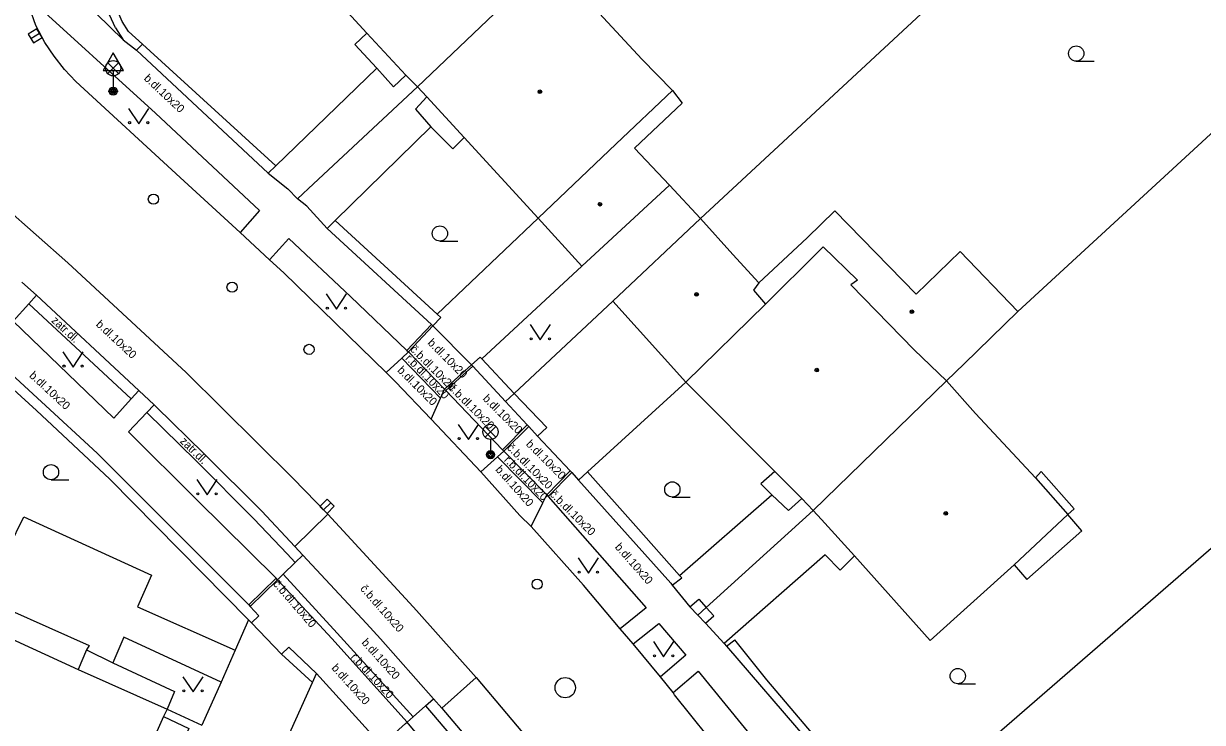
# Model space of a CAD drawing. Extents: x -600309 to -598967, y -1161267 to -1160292.
# Drawn here: x -599957.7 to -599899.7, y -1160444.9 to -1160410.6 of the extents above; entities that cross this region are included whole.
import ezdxf

# ---------------------------------------------------------------- set-up
doc = ezdxf.new("R2010")
doc.units = 0
for name, color, linetype in [('Level 10', 7, 'Continuous'), ('Level 11', 7, 'Continuous'), ('Level 27', 7, 'Continuous'), ('Level 28', 7, 'Continuous'), ('Level 33', 7, 'Continuous'), ('Level 34', 7, 'Continuous'), ('Level 36', 7, 'Continuous'), ('Level 39', 7, 'Continuous'), ('Level 40', 7, 'Continuous'), ('Level 5', 7, 'Continuous'), ('Level 51', 7, 'Continuous'), ('Level 7', 7, 'Continuous'), ('Level 8', 7, 'Continuous')]:
    doc.layers.add(name, color=color, linetype=linetype)

msp = doc.modelspace()

# ---------------------------------------------------------------- linework, layer by layer
at = {"layer": 'Level 10'}
for points in [[(-599956.65, -1160411.5), (-599957.1, -1160410.67), (-599957.41, -1160409.79), (-599957.55, -1160409.2), (-599957.61, -1160408.7)], [(-599955.69, -1160412.83), (-599956.2, -1160412.18), (-599956.65, -1160411.5)], [(-599955.13, -1160413.43), (-599955.69, -1160412.83)], [(-599949.99, -1160418.15), (-599955.13, -1160413.43)], [(-599947.04, -1160420.85), (-599949.99, -1160418.15)], [(-599939.85, -1160427.74), (-599944.89, -1160422.83), (-599945.59, -1160422.19), (-599947.04, -1160420.85)], [(-599957.79, -1160423.3), (-599957.06, -1160423.93)], [(-599957.06, -1160423.93), (-599952.02, -1160428.62), (-599951.27, -1160429.32), (-599951.17, -1160429.43), (-599948.83, -1160431.72), (-599945.98, -1160434.56), (-599944.35, -1160436.29)], [(-599939.39, -1160428.2), (-599939.85, -1160427.74)], [(-599918.29, -1160452.97), (-599920.71, -1160449.75), (-599925.66, -1160443.59), (-599925.73, -1160443.48), (-599926.35, -1160442.7), (-599927.69, -1160441.08), (-599928.33, -1160440.34), (-599930.15, -1160438.19), (-599932.72, -1160435.32), (-599933.28, -1160434.77), (-599935.19, -1160432.63), (-599937.64, -1160430.04), (-599939.39, -1160428.2)], [(-599942.72, -1160434.71), (-599944.35, -1160436.29)], [(-599942.72, -1160434.71), (-599938.53, -1160439.26), (-599938.36, -1160439.44), (-599935.42, -1160442.74)], [(-599935.42, -1160442.74), (-599937.12, -1160444.24)], [(-599937.12, -1160444.24), (-599932.76, -1160449.38), (-599931.58, -1160450.81), (-599930.95, -1160451.59), (-599926.41, -1160457.47)]]:
    msp.add_lwpolyline(points, dxfattribs=at)
at = {"layer": 'Level 11'}
for points in [[(-599956.75, -1160407.51), (-599952.8, -1160411.38)], [(-599957.55, -1160409.2), (-599951.21, -1160414.98)], [(-599940.8, -1160411.04), (-599941.4, -1160411.61)], [(-599941.4, -1160411.61), (-599940.31, -1160412.77)], [(-599940.31, -1160412.77), (-599945.29, -1160417.57)], [(-599938.88, -1160413.11), (-599939.5, -1160413.68), (-599940.31, -1160412.77)], [(-599937.86, -1160414.18), (-599938.4099, -1160414.78), (-599937.65, -1160415.6599)], [(-599951.21, -1160414.98), (-599946.09, -1160419.77)], [(-599942.36, -1160420.26), (-599937.65, -1160415.6599)], [(-599937.65, -1160415.6599), (-599936.58, -1160416.73), (-599936.02, -1160416.18)], [(-599960.21, -1160418.22), (-599955.52, -1160422.35), (-599949.7, -1160427.73), (-599944.43, -1160432.95), (-599942.72, -1160434.71)], [(-599925.9099, -1160418.53), (-599924.39, -1160420.17)], [(-599946.09, -1160419.77), (-599947.04, -1160420.85)], [(-599937.34, -1160424.87), (-599932.38, -1160420.15)], [(-599945.59, -1160422.19), (-599944.65, -1160421.14)], [(-599944.65, -1160421.14), (-599941.61, -1160424)], [(-599935.14, -1160427.07), (-599930.2199, -1160422.51)], [(-599952.02, -1160428.62), (-599952.4, -1160429.04), (-599953.26, -1160429.99), (-599958.21, -1160425.21), (-599957.44, -1160424.36), (-599957.06, -1160423.93)], [(-599957.44, -1160424.36), (-599952.4, -1160429.04)], [(-599941.61, -1160424), (-599938.83, -1160426.65), (-599938.76, -1160426.72)], [(-599938.83, -1160426.65), (-599937.63, -1160425.38)], [(-599937.56, -1160425.45), (-599938.76, -1160426.72)], [(-599938.76, -1160426.72), (-599939.08, -1160427.03), (-599939.85, -1160427.74)], [(-599939.08, -1160427.03), (-599937.18, -1160429)], [(-599938.76, -1160426.72), (-599936.98, -1160428.56)], [(-599936.98, -1160428.56), (-599935.66, -1160427.36)], [(-599935.59, -1160427.43), (-599936.91, -1160428.63)], [(-599929.94, -1160432.62), (-599925.1, -1160428.2199)], [(-599937.64, -1160430.04), (-599937.18, -1160429)], [(-599937.18, -1160429), (-599936.98, -1160428.56), (-599936.91, -1160428.63), (-599934.13, -1160431.54), (-599934.06, -1160431.61)], [(-599943.95, -1160436.72), (-599944.33, -1160437.08), (-599944.93, -1160437.66), (-599945.2, -1160437.93), (-599945.27, -1160437.86), (-599949.17, -1160434), (-599952.54, -1160430.66), (-599951.64, -1160429.71), (-599951.27, -1160429.32)], [(-599951.64, -1160429.71), (-599949.2, -1160432.09), (-599946.36, -1160434.93), (-599944.73, -1160436.65), (-599944.33, -1160437.08)], [(-599934.13, -1160431.54), (-599932.91, -1160430.31)], [(-599932.84, -1160430.39), (-599934.06, -1160431.61)], [(-599934.06, -1160431.61), (-599934.37, -1160431.89), (-599935.19, -1160432.63)], [(-599934.37, -1160431.89), (-599932.15, -1160434.15)], [(-599934.06, -1160431.61), (-599931.95, -1160433.76)], [(-599931.95, -1160433.76), (-599930.79, -1160432.58)], [(-599930.72, -1160432.65), (-599931.88, -1160433.83)], [(-599920.7199, -1160432.61), (-599921.4099, -1160433.21), (-599920.88, -1160433.76)], [(-599963.18, -1160434.17), (-599958.42, -1160436.34), (-599957.69, -1160434.83), (-599951.4099, -1160437.71), (-599952.09, -1160439.27), (-599947.29, -1160441.39)], [(-599932.72, -1160435.32), (-599932.15, -1160434.15), (-599931.95, -1160433.76), (-599931.88, -1160433.83), (-599927.05, -1160439.32), (-599928.33, -1160440.34)], [(-599925.4099, -1160437.7199), (-599920.88, -1160433.76)], [(-599920.88, -1160433.76), (-599920.06, -1160434.53), (-599919.39, -1160433.94)], [(-599905.62, -1160435.52), (-599906.3, -1160434.7199)], [(-599908.32, -1160437.92), (-599905.62, -1160435.52)], [(-599944.35, -1160436.29), (-599943.95, -1160436.72)], [(-599943.95, -1160436.72), (-599940.83, -1160440.08), (-599940.14, -1160440.84)], [(-599916.8, -1160436.75), (-599917.51, -1160437.46), (-599918.24, -1160436.7), (-599923.22, -1160441.07)], [(-599944.93, -1160437.66), (-599942.26, -1160440.55), (-599938.53, -1160444.68)], [(-599908.95, -1160437.19), (-599908.32, -1160437.92)], [(-599945.27, -1160437.86), (-599946.62, -1160439.17)], [(-599945.2, -1160437.93), (-599946.55, -1160439.24)], [(-599945.2, -1160437.93), (-599942.53, -1160440.82), (-599938.82, -1160444.93)], [(-599958.53, -1160439.67), (-599958.44, -1160439.39), (-599954.48, -1160441.17), (-599954.6, -1160441.37)], [(-599946.63, -1160439.9), (-599947.29, -1160441.39)], [(-599927.69, -1160441.08), (-599926.43, -1160440.08)], [(-599926.43, -1160440.08), (-599925.1, -1160441.64)], [(-599947.98, -1160442.9699), (-599952.77, -1160440.76), (-599953.31, -1160442.01)], [(-599940.14, -1160440.84), (-599937.53, -1160443.79)], [(-599954.6, -1160441.37), (-599955.02, -1160442.34)], [(-599954.6, -1160441.37), (-599953.31, -1160442.01)], [(-599947.29, -1160441.39), (-599947.98, -1160442.9699)], [(-599925.1, -1160441.64), (-599926.35, -1160442.7)], [(-599953.31, -1160442.01), (-599950.27, -1160443.43), (-599950.63, -1160444.3)], [(-599935.42, -1160442.74), (-599930.94, -1160448.05), (-599929.44, -1160449.88), (-599924.58, -1160456.12)], [(-599925.73, -1160443.48), (-599924.5, -1160442.42), (-599918.95, -1160449.22), (-599918.89, -1160449.3), (-599919.29, -1160449.4), (-599920.71, -1160449.75)], [(-599947.98, -1160442.9699), (-599948.93, -1160445.09)], [(-599931.58, -1160450.81), (-599931.99, -1160451.14), (-599932.94, -1160451.9), (-599938.76, -1160445.01), (-599938.82, -1160444.93), (-599938.53, -1160444.68), (-599937.92, -1160444.14), (-599937.53, -1160443.79)], [(-599937.53, -1160443.79), (-599937.12, -1160444.24)], [(-599950.82, -1160444.6599), (-599949.56, -1160445.24), (-599954.61, -1160456.5)], [(-599950.63, -1160444.3), (-599948.93, -1160445.09)], [(-599937.92, -1160444.14), (-599937.52, -1160444.59), (-599933.16, -1160449.72), (-599931.99, -1160451.14)], [(-599940.08, -1160446.06), (-599938.9, -1160445), (-599938.82, -1160444.93)]]:
    msp.add_lwpolyline(points, dxfattribs=at)
at = {"layer": 'Level 27'}
for p, q in [((-599957.3419, -1160411.3126), (-599956.9181, -1160411.0474)), ((-599942.5855, -1160434.141), (-599942.9345, -1160434.499))]:
    msp.add_line(p, q, dxfattribs=at)
for points in [[(-599957.2093, -1160411.5246), (-599956.7854, -1160411.2593), (-599957.0507, -1160410.8354), (-599957.4746, -1160411.1007)], [(-599942.7645, -1160433.9665), (-599943.1135, -1160434.3245), (-599942.7555, -1160434.6735), (-599942.4065, -1160434.3155)]]:
    msp.add_lwpolyline(points, close=True, dxfattribs=at)
msp.add_circle((-599931.04, -1160443.24), 0.5, dxfattribs=at)
at = {"layer": 'Level 28'}
for centre in [(-599951.31, -1160419.21), (-599947.44, -1160423.54), (-599943.65, -1160426.6), (-599932.42, -1160438.15)]:
    msp.add_circle(centre, 0.25, dxfattribs=at)
at = {"layer": 'Level 33'}
for p, q in [((-599953.555, -1160413.04), (-599953.025, -1160412.51)), ((-599953.555, -1160412.51), (-599953.025, -1160413.04)), ((-599953.29, -1160413.15), (-599953.29, -1160413.9)), ((-599934.985, -1160430.92), (-599934.455, -1160430.39)), ((-599934.985, -1160430.39), (-599934.455, -1160430.92)), ((-599934.72, -1160431.03), (-599934.72, -1160431.78))]:
    msp.add_line(p, q, dxfattribs=at)
for centre, radius in [((-599953.29, -1160412.775), 0.375), ((-599953.29, -1160413.9), 0.2), ((-599953.29, -1160413.9), 0.1445), ((-599953.29, -1160413.9), 0.0876), ((-599934.72, -1160430.655), 0.375), ((-599934.72, -1160431.78), 0.2), ((-599934.72, -1160431.78), 0.1445), ((-599934.72, -1160431.78), 0.0876)]:
    msp.add_circle(centre, radius, dxfattribs=at)
at = {"layer": 'Level 34'}
for p, q in [((-599953.29, -1160412.882), (-599953.29, -1160413.9)), ((-599953.54, -1160413.9), (-599953.04, -1160413.9))]:
    msp.add_line(p, q, dxfattribs=at)
msp.add_lwpolyline([(-599953.79, -1160412.882), (-599952.79, -1160412.882), (-599953.29, -1160412.016)], close=True, dxfattribs=at)
at = {"layer": 'Level 36'}
for p, q in [((-599905.89, -1160412.425), (-599905.015, -1160412.425)), ((-599937.21, -1160421.275), (-599936.335, -1160421.275)), ((-599956.35, -1160433.015), (-599955.475, -1160433.015)), ((-599925.77, -1160433.865), (-599924.895, -1160433.865)), ((-599911.7199, -1160443.045), (-599910.8449, -1160443.045))]:
    msp.add_line(p, q, dxfattribs=at)
for points in [[(-599952.53, -1160414.75), (-599952.03, -1160415.5), (-599951.53, -1160414.75)], [(-599942.8, -1160423.87), (-599942.3, -1160424.62), (-599941.8, -1160423.87)], [(-599932.77, -1160425.38), (-599932.27, -1160426.13), (-599931.77, -1160425.38)], [(-599955.76, -1160426.72), (-599955.26, -1160427.47), (-599954.76, -1160426.72)], [(-599936.31, -1160430.29), (-599935.81, -1160431.04), (-599935.31, -1160430.29)], [(-599949.17, -1160433), (-599948.67, -1160433.75), (-599948.17, -1160433)], [(-599930.4, -1160436.86), (-599929.9, -1160437.61), (-599929.4, -1160436.86)], [(-599926.7, -1160440.97), (-599926.2, -1160441.72), (-599925.7, -1160440.97)], [(-599949.86, -1160442.7), (-599949.36, -1160443.45), (-599948.86, -1160442.7)]]:
    msp.add_lwpolyline(points, dxfattribs=at)
for centre, radius in [((-599905.8901, -1160412.0499), 0.375), ((-599952.4802, -1160415.4498), 0.05), ((-599951.5808, -1160415.4498), 0.05), ((-599937.2101, -1160420.8999), 0.375), ((-599942.7502, -1160424.5698), 0.05), ((-599941.8508, -1160424.5698), 0.05), ((-599932.7202, -1160426.0798), 0.05), ((-599931.8208, -1160426.0798), 0.05), ((-599955.7102, -1160427.4198), 0.05), ((-599954.8108, -1160427.4198), 0.05), ((-599936.2602, -1160430.9898), 0.05), ((-599935.3608, -1160430.9898), 0.05), ((-599956.3501, -1160432.6399), 0.375), ((-599949.1202, -1160433.6998), 0.05), ((-599948.2208, -1160433.6998), 0.05), ((-599925.7701, -1160433.4899), 0.375), ((-599930.3502, -1160437.5598), 0.05), ((-599929.4508, -1160437.5598), 0.05), ((-599926.6502, -1160441.6698), 0.05), ((-599925.7508, -1160441.6698), 0.05), ((-599911.72, -1160442.6699), 0.375), ((-599949.8102, -1160443.3998), 0.05), ((-599948.9108, -1160443.3998), 0.05)]:
    msp.add_circle(centre, radius, dxfattribs=at)
at = {"layer": 'Level 39'}
for centre, radius in [((-599932.29, -1160413.93), 0.09), ((-599932.29, -1160413.93), 0.0398), ((-599929.33, -1160419.46), 0.09), ((-599929.33, -1160419.46), 0.0398), ((-599924.58, -1160423.9), 0.09), ((-599924.58, -1160423.9), 0.0398), ((-599913.98, -1160424.75), 0.09), ((-599913.98, -1160424.75), 0.0398), ((-599918.6599, -1160427.62), 0.09), ((-599918.6599, -1160427.62), 0.0398), ((-599912.31, -1160434.67), 0.09), ((-599912.31, -1160434.67), 0.0398)]:
    msp.add_circle(centre, radius, dxfattribs=at)
at = {"layer": 'Level 5'}
for points in [[(-599940.8, -1160411.04), (-599944.37, -1160407.17)], [(-599931.78, -1160407.46), (-599938.31, -1160413.68)], [(-599930.21, -1160409.15), (-599927.27, -1160412.32)], [(-599938.88, -1160413.11), (-599940.8, -1160411.04)], [(-599927.27, -1160412.32), (-599925.76, -1160413.87)], [(-599938.31, -1160413.68), (-599938.88, -1160413.11)], [(-599937.86, -1160414.18), (-599938.31, -1160413.68)], [(-599925.76, -1160413.87), (-599928.54, -1160416.49)], [(-599925.76, -1160413.87), (-599925.29, -1160414.49)], [(-599936.02, -1160416.18), (-599937.86, -1160414.18)], [(-599925.29, -1160414.49), (-599927.64, -1160416.7)], [(-599932.38, -1160420.15), (-599936.02, -1160416.18)], [(-599928.54, -1160416.49), (-599932.38, -1160420.15)], [(-599927.64, -1160416.7), (-599925.9099, -1160418.53)], [(-599925.9099, -1160418.53), (-599930.2199, -1160422.51)], [(-599930.2199, -1160422.51), (-599932.38, -1160420.15)], [(-599928.7, -1160424.23), (-599924.39, -1160420.17)], [(-599922.8, -1160421.93), (-599924.39, -1160420.17)], [(-599919.13, -1160421.11), (-599917.78, -1160419.78)], [(-599917.78, -1160419.78), (-599913.77, -1160423.88)], [(-599921.51, -1160423.33), (-599919.13, -1160421.11)], [(-599922.8, -1160421.93), (-599921.51, -1160423.33)], [(-599921.18, -1160424.37), (-599918.54, -1160421.76)], [(-599918.54, -1160421.76), (-599918.35, -1160421.56)], [(-599918.35, -1160421.56), (-599916.6599, -1160423.2)], [(-599913.77, -1160423.88), (-599911.61, -1160421.78)], [(-599911.61, -1160421.78), (-599908.76, -1160424.73)], [(-599916.6599, -1160423.2), (-599916.98, -1160423.43)], [(-599921.51, -1160423.33), (-599921.78, -1160423.69)], [(-599921.78, -1160423.69), (-599921.18, -1160424.37)], [(-599916.98, -1160423.43), (-599913.86, -1160426.62)], [(-599925.1, -1160428.2199), (-599928.7, -1160424.23)], [(-599925.1, -1160428.2199), (-599921.18, -1160424.37)], [(-599908.76, -1160424.73), (-599911.4099, -1160427.31)], [(-599913.86, -1160426.62), (-599912.28, -1160428.15)], [(-599911.4099, -1160427.31), (-599912.28, -1160428.15)], [(-599920.7199, -1160432.61), (-599925.1, -1160428.2199)], [(-599912.28, -1160428.15), (-599918.84, -1160434.53)], [(-599912.28, -1160428.15), (-599910.85, -1160429.75)], [(-599910.85, -1160429.75), (-599907.89, -1160432.92)], [(-599919.39, -1160433.94), (-599920.7199, -1160432.61)], [(-599907.89, -1160432.92), (-599906.3, -1160434.7199)], [(-599918.84, -1160434.53), (-599919.39, -1160433.94)], [(-599918.42, -1160434.96), (-599918.84, -1160434.53)], [(-599906.3, -1160434.7199), (-599908.95, -1160437.19)], [(-599916.8, -1160436.75), (-599918.42, -1160434.96)], [(-599913.08, -1160440.92), (-599916.8, -1160436.75)], [(-599908.95, -1160437.19), (-599913.08, -1160440.92)], [(-599958.9099, -1160440.55), (-599955.02, -1160442.34)], [(-599955.02, -1160442.34), (-599950.63, -1160444.3)], [(-599950.82, -1160444.6599), (-599955.84, -1160455.96)], [(-599950.63, -1160444.3), (-599950.82, -1160444.6599)]]:
    msp.add_lwpolyline(points, dxfattribs=at)
at = {"layer": 'Level 51'}
for points in [[(-599903.12, -1160400.44), (-599924.39, -1160420.17)], [(-599895.17, -1160412.23), (-599908.76, -1160424.73)], [(-599907.89, -1160432.92), (-599907.62, -1160432.61)], [(-599907.62, -1160432.61), (-599906, -1160434.44)], [(-599906, -1160434.44), (-599906.3, -1160434.7199)]]:
    msp.add_lwpolyline(points, dxfattribs=at)
at = {"layer": 'Level 7'}
for points in [[(-599952.53, -1160410.97), (-599952.85, -1160410.48), (-599953.28, -1160409.47), (-599953.51, -1160408.33), (-599953.59, -1160407.05), (-599953.47, -1160405.91), (-599953.25, -1160404.81), (-599953.01, -1160404.27), (-599952.73, -1160403.76), (-599952.29, -1160403.17), (-599951.9, -1160402.74), (-599950.64, -1160401.87)], [(-599953.17, -1160410.78), (-599953.47, -1160410.14), (-599953.71, -1160409.48)], [(-599953.17, -1160410.78), (-599952.8, -1160411.38)], [(-599951.85, -1160411.59), (-599952.53, -1160410.97)], [(-599952.8, -1160411.38), (-599952.14, -1160411.88)], [(-599952.14, -1160411.88), (-599951.85, -1160411.59)], [(-599945.29, -1160417.57), (-599951.85, -1160411.59)], [(-599952.14, -1160411.88), (-599945.66, -1160417.93)], [(-599944.22, -1160419.19), (-599943.96, -1160418.95), (-599943.68, -1160418.68), (-599938.31, -1160413.68)], [(-599945.29, -1160417.57), (-599945.66, -1160417.93)], [(-599943.76, -1160419.55), (-599944.22, -1160419.19), (-599944.69, -1160418.7)], [(-599942.75, -1160420.65), (-599942.36, -1160420.26)], [(-599937.34, -1160424.87), (-599942.36, -1160420.26)], [(-599942.75, -1160420.65), (-599937.63, -1160425.38), (-599937.56, -1160425.45)], [(-599933.55, -1160428.77), (-599928.7, -1160424.23)], [(-599937.34, -1160424.87), (-599937.17, -1160425.04)], [(-599937.56, -1160425.45), (-599937.17, -1160425.04)], [(-599959.58, -1160426.65), (-599954.08, -1160431.71), (-599946.62, -1160439.17), (-599946.55, -1160439.24), (-599946.12, -1160439.7)], [(-599887.4699, -1160426.18), (-599915.26, -1160450.28)], [(-599959.91, -1160427.03), (-599957.06, -1160429.61)], [(-599935.66, -1160427.36), (-599935.23, -1160426.98)], [(-599935.23, -1160426.98), (-599935.14, -1160427.07)], [(-599933.55, -1160428.77), (-599935.14, -1160427.07)], [(-599935.66, -1160427.36), (-599935.59, -1160427.43), (-599933.98, -1160429.17), (-599932.91, -1160430.31), (-599932.84, -1160430.39)], [(-599933.98, -1160429.17), (-599933.55, -1160428.77)], [(-599931.94, -1160430.44), (-599933.55, -1160428.77)], [(-599957.06, -1160429.61), (-599953.45, -1160432.99)], [(-599932.4, -1160430.87), (-599931.94, -1160430.44)], [(-599953.45, -1160432.99), (-599946.63, -1160439.9), (-599946.48, -1160440.05)], [(-599930.79, -1160432.58), (-599930.72, -1160432.65), (-599930.39, -1160433.03), (-599925.85, -1160438.1), (-599925.77, -1160438.19)], [(-599930.39, -1160433.03), (-599929.94, -1160432.62)], [(-599925.31, -1160437.84), (-599925.4099, -1160437.7199), (-599927.57, -1160435.29), (-599929.94, -1160432.62)], [(-599924.11, -1160439.3), (-599918.84, -1160434.53)], [(-599925.77, -1160438.19), (-599925.31, -1160437.84)], [(-599924.91, -1160439.27), (-599924.46, -1160438.88)], [(-599924.91, -1160439.27), (-599924.52, -1160439.67), (-599924.13, -1160440.06)], [(-599924.52, -1160439.67), (-599924.11, -1160439.3)], [(-599924.46, -1160438.88), (-599924.11, -1160439.3)], [(-599923.73, -1160439.71), (-599924.11, -1160439.3)], [(-599946.48, -1160440.05), (-599946.12, -1160439.7)], [(-599924.13, -1160440.06), (-599923.73, -1160439.71)], [(-599923.1, -1160441.2), (-599922.69, -1160440.88)], [(-599915.26, -1160450.28), (-599918.83, -1160445.56), (-599921.12, -1160442.86), (-599922.69, -1160440.88)], [(-599944.64, -1160441.24), (-599945, -1160441.59)], [(-599945, -1160441.59), (-599943.48, -1160442.99)], [(-599943.28, -1160442.55), (-599944.64, -1160441.24)], [(-599923.1, -1160441.2), (-599919.15, -1160445.79), (-599917.46, -1160447.98), (-599917.4, -1160448.06), (-599915.76, -1160450.19), (-599915.71, -1160450.28), (-599915.57, -1160450.51)], [(-599943.48, -1160442.99), (-599943.28, -1160442.55)], [(-599951.98, -1160461.84), (-599943.48, -1160442.99)]]:
    msp.add_lwpolyline(points, dxfattribs=at)
at = {"layer": 'Level 8'}
for points in [[(-599945.66, -1160417.93), (-599944.69, -1160418.7)], [(-599943.76, -1160419.55), (-599942.75, -1160420.65)], [(-599937.56, -1160425.45), (-599935.66, -1160427.36)], [(-599932.84, -1160430.39), (-599932.4, -1160430.87), (-599930.79, -1160432.58)], [(-599925.77, -1160438.19), (-599924.91, -1160439.27)], [(-599945, -1160441.59), (-599946.48, -1160440.05)], [(-599924.13, -1160440.06), (-599923.22, -1160441.07), (-599923.1, -1160441.2)], [(-599940.08, -1160446.06), (-599943.28, -1160442.55)]]:
    msp.add_lwpolyline(points, dxfattribs=at)

# ---------------------------------------------------------------- texts
at = {"layer": 'Level 40'}
for s, height, rotation, p in [('b.dl.10x20', 0.4, 316.907228, (-599951.81, -1160413.31)), ('zatr.dl.', 0.4, 317.060111, (-599956.36, -1160425.22)), ('b.dl.10x20', 0.4, 317.060111, (-599954.17, -1160425.41)), ('b.dl.10x20', 0.4, 315, (-599937.84, -1160426.31)), ('č.b.dl.10x20', 0.399978, 315, (-599938.7, -1160426.63)), ('r.b.dl.10x20', 0.400002, 314.050433, (-599938.94, -1160427.07)), ('b.dl.10x20', 0.4, 317.385944, (-599957.45, -1160427.93)), ('b.dl.10x20', 0.4, 315, (-599939.33, -1160427.66)), ('č.b.dl.10x20', 0.399978, 315, (-599936.81, -1160428.53)), ('b.dl.10x20', 0.4, 315, (-599935.13, -1160429.05)), ('zatr.dl.', 0.4, 315.618722, (-599950.03, -1160431.15)), ('č.b.dl.10x20', 0.399978, 315, (-599933.94, -1160431.47)), ('b.dl.10x20', 0.4, 315, (-599933, -1160431.29)), ('r.b.dl.10x20', 0.399996, 314.050433, (-599934.08, -1160432.07)), ('b.dl.10x20', 0.4, 311.749656, (-599934.5, -1160432.53)), ('č.b.dl.10x20', 0.399978, 315, (-599931.83, -1160433.76)), ('b.dl.10x20', 0.4, 311.389564, (-599928.62, -1160436.34)), ('č.b.dl.10x20', 0.399978, 311, (-599945.45, -1160438.15)), ('č.b.dl.10x20', 0.399978, 311.532872, (-599941.16, -1160438.39)), ('b.dl.10x20', 0.4, 312.071822, (-599941.09, -1160441.04)), ('r.b.dl.10x20', 0.400002, 312.734083, (-599941.63, -1160441.76)), ('b.dl.10x20', 0.4, 312.071822, (-599942.57, -1160442.29))]:
    msp.add_text(s, height=height, rotation=rotation, dxfattribs=at).set_placement(p)

doc.saveas('drawing.dxf')
